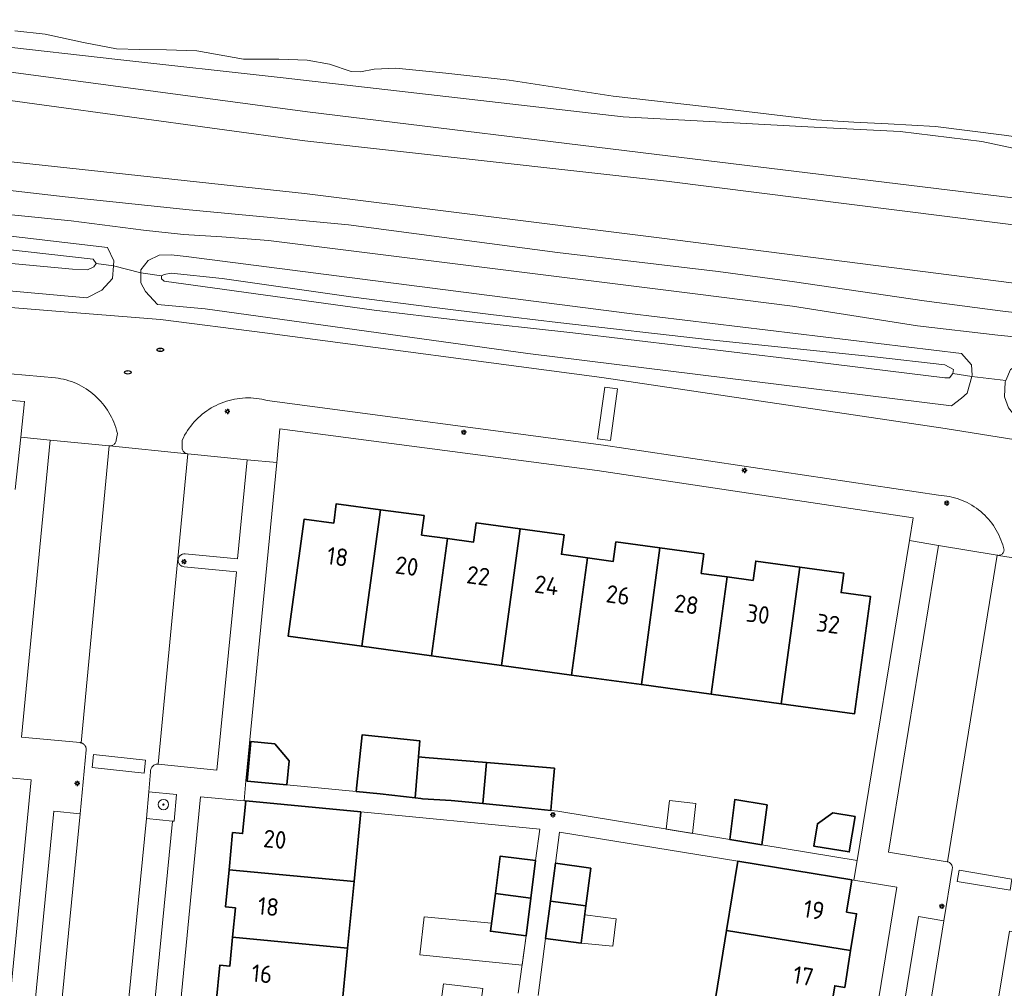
# Model space of a CAD drawing. Header units: metres. Extents: x 152610 to 160096, y 456114 to 462495.
# Tile 837 of 938: x 157642 to 157717, y 462004 to 462078. Entities that reach past the tile are written whole.
import ezdxf
from ezdxf.enums import TextEntityAlignment as Align

# ---------------------------------------------------------------- set-up
doc = ezdxf.new("R2010")
doc.units = ezdxf.units.M
doc.header["$LTSCALE"] = 0.5
doc.layers.get('0').update_dxf_attribs({"linetype": 'CONTINUOUS'})
for name, color, linetype, lineweight in [('B-PV-GR-BEPLANTING_CULTUUR_BOSPLANTSOEN-GV', 251, 'CONTINUOUS', 18), ('B-PV-GR-BEPLANTING_CULTUUR_ROOS-GV', 251, 'CONTINUOUS', 18), ('B-PV-GR-BOOM-S', 251, 'CONTINUOUS', 25), ('B-PV-GW-TALUD_KRUIN-G', 251, 'CONTINUOUS', 18), ('B-PV-IE-MEUBILAIR-S', 251, 'CONTINUOUS', 25), ('B-PV-OG-BEBOUWING-GV', 6, 'CONTINUOUS', 35), ('B-PV-OG-BEBOUWING-T18', 1, 'CONTINUOUS', 18), ('B-PV-OG-BEBOUWING_OVERBOUWING-GV', 251, 'CONTINUOUS', 18), ('B-PV-OG-BEBOUWING_SCHUUR-GV', 251, 'CONTINUOUS', 18), ('B-PV-OG-TERREIN_BEGROEID-GV', 251, 'CONTINUOUS', 18), ('B-PV-OG-TERREIN_OEVER-GV', 251, 'CONTINUOUS', 18), ('B-PV-OG-WATER_SLOOT-GV', 251, 'CONTINUOUS', 18), ('B-PV-VH-ONVERHARD_ZAND-GV', 251, 'CONTINUOUS', 18), ('B-PV-VH-OPENVERHARDING_BETONSTRAATSTEEN-GV', 251, 'CONTINUOUS', 18), ('B-PV-VH-OPENVERHARDING_TEGEL-GV', 251, 'CONTINUOUS', 18)]:
    doc.layers.add(name, color=color, linetype=linetype, lineweight=lineweight)
doc.styles.add('NLCS-ISO', font='NLCS-ISO.ttf')
doc.styles.add('NLCS-ISO-M750-T18', font='NLCS-ISO.ttf', dxfattribs={"height": 1.35})

# ---------------------------------------------------------------- blocks, each defined once
blk = doc.blocks.new('SIE-MEUBILAIR_PAAL_LICHTMAST-SO')
for points in [[(-0.62, 0), (-1, 0)], [(-0.71, 0.71), (-0.44, 0.44)], [(0, 1), (0, 0.62)], [(0.44, 0.44), (0.71, 0.71)], [(1, 0), (0.62, 0)], [(-0.71, -0.71), (-0.44, -0.44)], [(0, -0.62), (0, -1)], [(0.44, -0.44), (0.71, -0.71)]]:
    blk.add_lwpolyline(points)
blk.add_circle((0, 0), 0.5)
blk = doc.blocks.new('SIE-MEUBILAIR_PUT_RIOOLPUT-SO')
blk.add_ellipse((0, 0), major_axis=(1.25, 0), ratio=0.54)
at = {"style": 'NLCS-ISO'}
blk.add_text('ri', height=0.75, dxfattribs=at).set_placement((-0.04, 0.07), align=Align.MIDDLE_CENTER)
blk = doc.blocks.new('SGR-BOOM_GBKN-SO')
at = {"linetype": 'ByBlock', "lineweight": 18}
h = blk.add_hatch(color=0, dxfattribs=at)
h.dxf.hatch_style = 1
edge = h.paths.add_edge_path()
edge.add_arc((0, 0), 0.25, 0, 360)
at = {"color": 0, "linetype": 'ByBlock', "lineweight": 18}
for radius in [2, 0.25]:
    blk.add_circle((0, 0), radius, dxfattribs=at)
at = {"color": 0, "linetype": 'ByBlock', "lineweight": 18, "style": 'NLCS-ISO'}
blk.add_attdef('SOORT', (2.5, 0), '', height=1.5, dxfattribs=at)

msp = doc.modelspace()

# ---------------------------------------------------------------- linework, layer by layer
at = {"layer": 'B-PV-GR-BEPLANTING_CULTUUR_BOSPLANTSOEN-GV', "flags": 128}
for points in [[(157802.03, 462054.514), (157772.05, 462058.213), (157748.506, 462060.805), (157719.975, 462064.113), (157691.688, 462067.565), (157664.105, 462070.93), (157637.205, 462074.526)], [(157801.948, 462052.674), (157771.652, 462056.352), (157748.495, 462058.841), (157719.938, 462062.054), (157691.58, 462065.626), (157663.919, 462068.702), (157637.045, 462072.394)], [(157637.045, 462072.394), (157663.919, 462068.702), (157691.58, 462065.626), (157719.938, 462062.054), (157748.495, 462058.841), (157771.652, 462056.352), (157801.948, 462052.674)], [(157636.693, 462067.624), (157663.871, 462064.678), (157691.235, 462061.267), (157719.179, 462057.702), (157747.878, 462054.244), (157771.326, 462051.678), (157801.365, 462048.585)]]:
    msp.add_lwpolyline(points, dxfattribs=at)
at = {"layer": 'B-PV-GR-BEPLANTING_CULTUUR_ROOS-GV', "flags": 128}
msp.add_lwpolyline([(157654.091, 462018.702), (157651.963, 462018.893), (157651.785, 462016.849), (157653.786, 462016.653), (157653.921, 462016.658)], close=True, dxfattribs=at)
at = {"layer": 'B-PV-GW-TALUD_KRUIN-G', "flags": 128}
msp.add_lwpolyline([(157525.156, 462076.889), (157525.281, 462076.895), (157540.634, 462077.67), (157554.38, 462077.81), (157564.164, 462077.978), (157582.314, 462077.663), (157608.173, 462075.589), (157637.045, 462072.394), (157663.919, 462068.702), (157691.58, 462065.626), (157719.938, 462062.054), (157748.495, 462058.841), (157771.652, 462056.352), (157801.948, 462052.674), (157823.965, 462050.18), (157843.726, 462047.776), (157863.911, 462044.635), (157885.438, 462039.169), (157902.079, 462033.254), (157919.67, 462026.256), (157932.301, 462020.071), (157944.55, 462012.849), (157951.919, 462008.284), (157958.708, 462003.874)], dxfattribs=at)
at = {"layer": 'B-PV-OG-BEBOUWING-GV', "flags": 128}
for points in [[(157669.686, 462040.486), (157666.318, 462040.944), (157666.116, 462039.455), (157663.853, 462039.759), (157662.641, 462030.8), (157668.264, 462030.03)], [(157673.049, 462040.028), (157669.686, 462040.486), (157668.264, 462030.03), (157673.61, 462029.298), (157674.827, 462038.268), (157672.846, 462038.541)], [(157680.383, 462039.021), (157677.014, 462039.477), (157676.81, 462037.994), (157674.827, 462038.268), (157673.61, 462029.298), (157678.956, 462028.566)], [(157683.745, 462038.565), (157680.383, 462039.021), (157678.956, 462028.566), (157684.311, 462027.833), (157685.524, 462036.804), (157683.544, 462037.078)], [(157691.078, 462037.554), (157687.71, 462038.013), (157687.506, 462036.53), (157685.524, 462036.804), (157684.311, 462027.833), (157689.657, 462027.102)], [(157694.44, 462037.096), (157691.078, 462037.554), (157689.657, 462027.102), (157695.003, 462026.37), (157696.22, 462035.339), (157694.238, 462035.61)], [(157701.784, 462036.093), (157698.415, 462036.552), (157698.211, 462035.067), (157696.22, 462035.339), (157695.003, 462026.37), (157700.349, 462025.638)], [(157705.145, 462035.635), (157701.784, 462036.093), (157700.349, 462025.638), (157705.972, 462024.868), (157707.201, 462033.832), (157704.942, 462034.144)], [(157667.834, 462018.919), (157669.665, 462018.744), (157672.362, 462018.426), (157672.616, 462021.567), (157672.693, 462022.519), (157672.715, 462022.787), (157668.293, 462023.256)], [(157661.615, 462022.569), (157659.785, 462022.746), (157659.493, 462019.72), (157662.519, 462019.428), (157662.697, 462021.272)], [(157672.796, 462018.375), (157672.902, 462018.368), (157675.115, 462018.222), (157677.53, 462017.991), (157677.8, 462021.147), (157673.116, 462021.527), (157672.616, 462021.567), (157672.362, 462018.426)], [(157679.813, 462017.772), (157682.727, 462017.478), (157682.884, 462019.3), (157683.004, 462020.701), (157677.8, 462021.147), (157677.53, 462017.991)], [(157699.286, 462017.898), (157696.807, 462018.308), (157696.428, 462015.245), (157698.867, 462014.842)], [(157668.192, 462017.36), (157659.387, 462018.203), (157659.146, 462015.705), (157658.38, 462015.779), (157658.109, 462012.937), (157667.677, 462012.024)], [(157706.014, 462017.017), (157704.297, 462017.298), (157703.125, 462016.456), (157702.844, 462014.739), (157705.568, 462014.293)], [(157681.565, 462013.63), (157678.858, 462013.985), (157678.484, 462011.105), (157681.198, 462010.752)], [(157685.796, 462013.062), (157683.08, 462013.428), (157682.703, 462010.541), (157685.419, 462010.185)], [(157705.766, 462012.163), (157697.044, 462013.592), (157696.176, 462008.279), (157705.671, 462006.749), (157706.125, 462009.567), (157705.363, 462009.693)], [(157667.677, 462012.024), (157658.109, 462012.937), (157657.838, 462010.094), (157658.603, 462010.019), (157658.386, 462007.786), (157667.185, 462006.931)], [(157681.198, 462010.752), (157678.484, 462011.105), (157678.11, 462008.224), (157680.83, 462007.868)], [(157685.419, 462010.185), (157682.703, 462010.541), (157682.328, 462007.663), (157685.042, 462007.307)], [(157667.185, 462006.931), (157658.386, 462007.786), (157658.169, 462005.554), (157657.403, 462005.627), (157657.131, 462002.789), (157666.697, 462001.874)], [(157705.671, 462006.749), (157696.176, 462008.279), (157695.354, 462003.244), (157704.101, 462001.835), (157704.458, 462004.054), (157705.217, 462003.932)]]:
    msp.add_lwpolyline(points, close=True, dxfattribs=at)
at = {"layer": 'B-PV-OG-BEBOUWING_OVERBOUWING-GV', "flags": 128}
for points in [[(157678.19, 462008.839), (157673.03, 462009.335), (157672.699, 462006.434), (157680.528, 462005.633), (157680.83, 462007.868), (157678.11, 462008.224)], [(157687.739, 462009.169), (157685.326, 462009.472), (157685.042, 462007.307), (157687.486, 462007.082)], [(157677.524, 462003.851), (157674.509, 462004.202), (157674.13, 462001.325), (157677.151, 462000.973)]]:
    msp.add_lwpolyline(points, close=True, dxfattribs=at)
at = {"layer": 'B-PV-OG-BEBOUWING_SCHUUR-GV', "flags": 128}
msp.add_lwpolyline([(157693.829, 462018.006), (157691.805, 462018.237), (157691.556, 462016.051), (157693.568, 462015.718)], close=True, dxfattribs=at)
at = {"layer": 'B-PV-OG-TERREIN_BEGROEID-GV', "flags": 128}
for points in [[(157777.696, 462061.286), (157762.301, 462062.903), (157755.086, 462063.5), (157751.579, 462064.024), (157746.966, 462064.753), (157742.319, 462065.15), (157737.604, 462065.403), (157733.999, 462066.216), (157730.419, 462066.797), (157724.644, 462067.575), (157721.69, 462067.502), (157718.958, 462067.979), (157715.707, 462068.646), (157709.471, 462069.422), (157703.347, 462069.732), (157688.276, 462070.556), (157662.245, 462073.533), (157649.371, 462074.95), (157631.334, 462077.001)], [(157637.205, 462074.526), (157664.105, 462070.93), (157691.688, 462067.565), (157719.975, 462064.113), (157748.506, 462060.805), (157772.05, 462058.213), (157802.03, 462054.514)], [(157801.365, 462048.585), (157771.326, 462051.678), (157747.878, 462054.244), (157719.179, 462057.702), (157691.235, 462061.267), (157663.871, 462064.678), (157636.693, 462067.624)], [(157634.263, 462065.724), (157645.571, 462064.419), (157655.05, 462063.434), (157667.261, 462062.282), (157683.244, 462060.166), (157695.543, 462058.701), (157701.362, 462057.924), (157711.29, 462056.469), (157717.116, 462055.709), (157731.887, 462053.932), (157744.243, 462052.312), (157755.918, 462050.927), (157764.926, 462049.899), (157771.648, 462049.374), (157782.094, 462048.971)], [(157782.048, 462047.095), (157771.572, 462047.499), (157764.895, 462047.776), (157756.058, 462048.751), (157743.972, 462050.455), (157731.351, 462052.185), (157723.201, 462053.198), (157716.928, 462053.841), (157710.774, 462054.559), (157701.22, 462056.06), (157693.965, 462056.984), (157661.125, 462061.094), (157657.564, 462061.357), (157654.619, 462061.554), (157651.555, 462061.877), (157646.019, 462062.597), (157633.332, 462063.865)], [(157626.37, 462063.171), (157648.822, 462060.557), (157649.282, 462059.523), (157649.256, 462059.135), (157651.363, 462058.603), (157651.364, 462058.831), (157651.918, 462059.542), (157652.756, 462059.968), (157653.671, 462059.993), (157654.837, 462059.857), (157688.751, 462055.486), (157714.154, 462052.444), (157714.918, 462051.57), (157714.969, 462050.768), (157714.939, 462050.664), (157717.538, 462050.358), (157717.894, 462051.209), (157718.678, 462051.67), (157719.572, 462051.795), (157728.186, 462050.764), (157759.76, 462046.588), (157793.442, 462044.029)], [(157780.104, 462040.252), (157758.446, 462041.357), (157718.153, 462047.771), (157717.745, 462048.27), (157717.444, 462049.108), (157717.5, 462050.266), (157717.538, 462050.358), (157714.939, 462050.664), (157714.575, 462049.398), (157714.146, 462049.007), (157713.395, 462048.421), (157680.977, 462052.43), (157656.293, 462055.857), (157652.623, 462056.192), (157651.717, 462057.192), (157651.362, 462057.851), (157651.363, 462058.603), (157649.256, 462059.135), (157649.19, 462058.17), (157648.387, 462057.281), (157647.236, 462056.684), (157634.178, 462057.877)], [(157630.416, 462056.846), (157644.86, 462055.673), (157652.868, 462055.029), (157660.836, 462054.008), (157686.621, 462050.603), (157712.896, 462046.709), (157731.187, 462043.77), (157773.162, 462035.232), (157773.374, 462034.048), (157773.844, 462034.121), (157780.77, 462035.204)]]:
    msp.add_lwpolyline(points, dxfattribs=at)
at = {"layer": 'B-PV-OG-TERREIN_OEVER-GV', "flags": 128}
for points in [[(157723.718, 462068.254), (157717.412, 462069.145), (157712.168, 462069.81), (157708.538, 462070.003), (157705.926, 462070.148), (157703.048, 462070.315), (157694.485, 462071.327), (157687.492, 462072.133), (157679.534, 462073.361), (157674.691, 462073.888), (157670.863, 462074.271), (157669.224, 462074.203), (157668.173, 462073.991), (157667.46, 462074.011), (157665.787, 462074.584), (157664.096, 462074.873), (157661.924, 462074.949), (157659.216, 462074.955), (157655.638, 462075.603), (157653.323, 462075.68), (157651.257, 462075.702), (157649.494, 462075.741), (157646.966, 462076.245), (157644.047, 462076.875), (157641.714, 462077.129)], [(157631.334, 462077.001), (157649.371, 462074.95), (157662.245, 462073.533), (157688.276, 462070.556), (157703.347, 462069.732), (157709.471, 462069.422), (157715.707, 462068.646), (157718.958, 462067.979), (157721.69, 462067.502), (157724.644, 462067.575), (157730.419, 462066.797), (157733.999, 462066.216), (157737.604, 462065.403), (157742.319, 462065.15), (157746.966, 462064.753), (157751.579, 462064.024), (157755.086, 462063.5), (157762.301, 462062.903), (157777.696, 462061.286)], [(157639.085, 462060.627), (157647.703, 462059.646), (157647.933, 462059.325), (157649.256, 462059.135), (157649.282, 462059.523), (157648.822, 462060.557), (157626.37, 462063.171)], [(157634.178, 462057.877), (157647.236, 462056.684), (157648.387, 462057.281), (157649.19, 462058.17), (157649.256, 462059.135), (157647.933, 462059.325), (157647.773, 462059.076), (157647.291, 462058.828), (157646.134, 462058.884), (157632.387, 462060.16)]]:
    msp.add_lwpolyline(points, dxfattribs=at)
for points in [[(157654.837, 462059.857), (157653.671, 462059.993), (157652.756, 462059.968), (157651.918, 462059.542), (157651.364, 462058.831), (157651.363, 462058.603), (157652.953, 462058.386), (157653.15, 462058.492), (157653.684, 462058.58), (157657.584, 462058.18), (157667.429, 462056.77), (157673.821, 462055.955), (157678.148, 462055.411), (157683.276, 462054.812), (157694.92, 462053.487), (157707.491, 462052.178), (157712.886, 462051.56), (157713.527, 462051.221), (157713.497, 462050.918), (157713.492, 462050.911), (157714.939, 462050.664), (157714.969, 462050.768), (157714.918, 462051.57), (157714.154, 462052.444), (157688.751, 462055.486)], [(157652.953, 462058.386), (157651.363, 462058.603), (157651.362, 462057.851), (157651.717, 462057.192), (157652.623, 462056.192), (157656.293, 462055.857), (157680.977, 462052.43), (157713.395, 462048.421), (157714.146, 462049.007), (157714.575, 462049.398), (157714.939, 462050.664), (157713.492, 462050.911), (157713.229, 462050.58), (157712.873, 462050.581), (157701.442, 462051.977), (157684.421, 462054.008), (157675.607, 462054.989), (157669.215, 462055.751), (157653.148, 462057.976), (157652.953, 462058.137)]]:
    msp.add_lwpolyline(points, close=True, dxfattribs=at)
at = {"layer": 'B-PV-OG-WATER_SLOOT-GV', "flags": 128}
msp.add_lwpolyline([(157641.714, 462077.129), (157644.047, 462076.875), (157646.966, 462076.245), (157649.494, 462075.741), (157651.257, 462075.702), (157653.323, 462075.68), (157655.638, 462075.603), (157659.216, 462074.955), (157661.924, 462074.949), (157664.096, 462074.873), (157665.787, 462074.584), (157667.46, 462074.011), (157668.173, 462073.991), (157669.224, 462074.203), (157670.863, 462074.271), (157674.691, 462073.888), (157679.534, 462073.361), (157687.492, 462072.133), (157694.485, 462071.327), (157703.048, 462070.315), (157705.926, 462070.148), (157708.538, 462070.003), (157712.168, 462069.81), (157717.412, 462069.145), (157723.718, 462068.254)], dxfattribs=at)
for points in [[(157601.673, 462063.681), (157595.779, 462063.854), (157595.497, 462063.499), (157595.496, 462063.036), (157595.869, 462062.679), (157600.207, 462062.474), (157613.986, 462061.66), (157622.245, 462061.037), (157632.387, 462060.16), (157646.134, 462058.884), (157647.291, 462058.828), (157647.773, 462059.076), (157647.933, 462059.325), (157647.703, 462059.646), (157639.085, 462060.627), (157628.651, 462061.753), (157620.905, 462062.5), (157611.45, 462063.233)], [(157657.584, 462058.18), (157653.684, 462058.58), (157653.15, 462058.492), (157652.953, 462058.386), (157652.953, 462058.137), (157653.148, 462057.976), (157669.215, 462055.751), (157675.607, 462054.989), (157684.421, 462054.008), (157701.442, 462051.977), (157712.873, 462050.581), (157713.229, 462050.58), (157713.492, 462050.911), (157713.497, 462050.918), (157713.527, 462051.221), (157712.886, 462051.56), (157707.491, 462052.178), (157694.92, 462053.487), (157683.276, 462054.812), (157678.148, 462055.411), (157673.821, 462055.955), (157667.429, 462056.77)]]:
    msp.add_lwpolyline(points, close=True, dxfattribs=at)
at = {"layer": 'B-PV-VH-ONVERHARD_ZAND-GV', "flags": 128}
for points in [[(157782.094, 462048.971), (157771.648, 462049.374), (157764.926, 462049.899), (157755.918, 462050.927), (157744.243, 462052.312), (157731.887, 462053.932), (157717.116, 462055.709), (157711.29, 462056.469), (157701.362, 462057.924), (157695.543, 462058.701), (157683.244, 462060.166), (157667.261, 462062.282), (157655.05, 462063.434), (157645.571, 462064.419), (157634.263, 462065.724)], [(157633.332, 462063.865), (157646.019, 462062.597), (157651.555, 462061.877), (157654.619, 462061.554), (157657.564, 462061.357), (157661.125, 462061.094), (157693.965, 462056.984), (157701.22, 462056.06), (157710.774, 462054.559), (157716.928, 462053.841), (157723.201, 462053.198), (157731.351, 462052.185), (157743.972, 462050.455), (157756.058, 462048.751), (157764.895, 462047.776), (157771.572, 462047.499), (157782.048, 462047.095)]]:
    msp.add_lwpolyline(points, dxfattribs=at)
at = {"layer": 'B-PV-VH-OPENVERHARDING_BETONSTRAATSTEEN-GV', "flags": 128}
for points in [[(157731.187, 462043.77), (157712.896, 462046.709), (157686.621, 462050.603), (157660.836, 462054.008), (157652.868, 462055.029), (157644.86, 462055.673), (157630.416, 462056.846)], [(157641.379, 462050.868), (157644.828, 462050.574), (157645.036, 462050.545), (157645.243, 462050.509), (157645.449, 462050.465), (157645.652, 462050.413), (157645.854, 462050.353), (157646.053, 462050.286), (157646.249, 462050.211), (157646.443, 462050.128), (157646.633, 462050.039), (157646.82, 462049.942), (157647.003, 462049.838), (157647.181, 462049.727), (157647.356, 462049.61), (157647.525, 462049.486), (157647.69, 462049.356), (157647.85, 462049.219), (157648.005, 462049.076), (157648.154, 462048.928), (157648.297, 462048.774), (157648.434, 462048.615), (157648.565, 462048.451), (157648.69, 462048.282), (157648.808, 462048.108), (157648.92, 462047.93), (157649.025, 462047.747), (157649.122, 462047.561), (157649.213, 462047.372), (157649.296, 462047.179), (157649.372, 462046.983), (157649.44, 462046.784), (157649.501, 462046.582), (157649.554, 462046.379), (157649.571, 462046.306), (157649.481, 462045.809), (157649.471, 462045.747), (157649.453, 462045.687), (157649.427, 462045.629), (157649.394, 462045.576), (157649.355, 462045.526), (157649.31, 462045.483), (157649.26, 462045.445), (157649.205, 462045.414), (157649.147, 462045.39), (157649.086, 462045.374), (157649.024, 462045.365), (157648.961, 462045.365), (157654.906, 462044.766), (157654.846, 462044.782), (157654.788, 462044.806), (157654.734, 462044.837), (157654.685, 462044.874), (157654.64, 462044.918), (157654.602, 462044.966), (157654.569, 462045.02), (157654.545, 462045.077), (157654.527, 462045.137), (157654.517, 462045.198), (157654.516, 462045.26), (157654.518, 462045.291), (157654.522, 462045.804), (157654.614, 462045.994), (157654.713, 462046.18), (157654.819, 462046.362), (157654.932, 462046.541), (157655.052, 462046.714), (157655.178, 462046.883), (157655.31, 462047.048), (157655.449, 462047.207), (157655.593, 462047.36), (157655.744, 462047.508), (157655.899, 462047.651), (157656.06, 462047.787), (157656.226, 462047.917), (157656.397, 462048.041), (157656.573, 462048.158), (157656.752, 462048.269), (157656.936, 462048.372), (157657.124, 462048.468), (157657.315, 462048.558), (157657.509, 462048.64), (157657.707, 462048.714), (157657.907, 462048.781), (157658.109, 462048.841), (157658.313, 462048.892), (157658.52, 462048.936), (157658.728, 462048.972), (157658.937, 462049), (157659.147, 462049.021), (157659.357, 462049.033), (157659.568, 462049.037), (157659.779, 462049.033), (157659.99, 462049.021), (157660.2, 462049.001), (157660.409, 462048.974), (157660.617, 462048.938), (157660.823, 462048.895), (157661.028, 462048.843), (157661.033, 462048.842), (157686.771, 462045.426), (157712.401, 462041.59), (157712.608, 462041.578), (157712.813, 462041.557), (157713.019, 462041.529), (157713.222, 462041.492), (157713.424, 462041.448), (157713.625, 462041.396), (157713.823, 462041.337), (157714.019, 462041.269), (157714.212, 462041.195), (157714.401, 462041.113), (157714.588, 462041.023), (157714.771, 462040.927), (157714.95, 462040.823), (157715.125, 462040.712), (157715.296, 462040.595), (157715.462, 462040.472), (157715.623, 462040.342), (157715.779, 462040.206), (157715.929, 462040.064), (157716.074, 462039.916), (157716.213, 462039.763), (157716.347, 462039.604), (157716.473, 462039.441), (157716.594, 462039.273), (157716.708, 462039.1), (157716.815, 462038.923), (157716.915, 462038.742), (157717.008, 462038.557), (157717.094, 462038.369), (157717.172, 462038.177), (157717.244, 462037.983), (157717.307, 462037.786), (157717.363, 462037.587), (157717.409, 462037.395), (157717.402, 462037.337), (157717.387, 462037.28), (157717.364, 462037.226), (157717.334, 462037.176), (157717.298, 462037.13), (157717.255, 462037.089), (157717.208, 462037.055), (157717.156, 462037.027), (157717.102, 462037.007), (157717.044, 462036.994), (157716.986, 462036.989), (157722.793, 462036.05)], [(157650.124, 462000), (157651.785, 462016.849), (157651.963, 462018.893), (157652.096, 462020.415), (157652.095, 462020.482), (157652.103, 462020.549), (157652.118, 462020.614), (157652.141, 462020.678), (157652.172, 462020.738), (157652.209, 462020.793), (157652.253, 462020.845), (157652.302, 462020.89), (157652.357, 462020.929), (157652.415, 462020.962), (157652.478, 462020.988), (157652.542, 462021.006), (157652.609, 462021.016), (157652.676, 462021.018), (157652.691, 462021.017), (157654.968, 462044.758), (157654.906, 462044.766), (157648.961, 462045.365), (157648.928, 462045.368), (157646.783, 462022.647), (157646.792, 462022.645), (157646.8, 462022.643), (157646.809, 462022.64), (157646.818, 462022.637), (157646.826, 462022.635), (157646.835, 462022.632), (157646.843, 462022.629), (157646.851, 462022.626), (157646.86, 462022.622), (157646.868, 462022.619), (157646.876, 462022.615), (157646.884, 462022.611), (157646.892, 462022.607), (157646.9, 462022.603), (157646.908, 462022.599), (157646.916, 462022.595), (157646.924, 462022.59), (157646.932, 462022.586), (157646.939, 462022.581), (157646.947, 462022.576), (157646.954, 462022.571), (157646.962, 462022.566), (157646.969, 462022.561), (157646.976, 462022.555), (157646.983, 462022.55), (157646.99, 462022.544), (157646.997, 462022.538), (157647.004, 462022.532), (157647.01, 462022.527), (157647.017, 462022.521), (157647.023, 462022.514), (157647.03, 462022.508), (157647.036, 462022.501), (157647.042, 462022.495), (157647.048, 462022.488), (157647.054, 462022.482), (157647.06, 462022.475), (157647.065, 462022.468), (157647.071, 462022.461), (157647.076, 462022.454), (157647.079, 462022.45), (157647.082, 462022.446), (157647.087, 462022.439), (157647.092, 462022.432), (157647.097, 462022.424), (157647.102, 462022.416), (157647.106, 462022.409), (157647.111, 462022.401), (157647.115, 462022.393), (157647.119, 462022.385), (157647.124, 462022.377), (157647.127, 462022.369), (157647.131, 462022.361), (157647.135, 462022.353), (157647.139, 462022.345), (157647.142, 462022.337), (157647.145, 462022.328), (157647.148, 462022.32), (157647.151, 462022.311), (157647.154, 462022.303), (157647.157, 462022.294), (157647.159, 462022.286), (157647.161, 462022.277), (157647.164, 462022.268), (157647.166, 462022.26), (157647.168, 462022.251), (157647.169, 462022.242), (157647.171, 462022.233), (157647.172, 462022.224), (157647.174, 462022.215), (157647.175, 462022.207), (157647.176, 462022.198), (157647.177, 462022.189), (157647.177, 462022.18), (157647.178, 462022.171), (157647.178, 462022.162), (157647.178, 462022.153), (157647.178, 462022.144), (157647.178, 462022.135), (157647.178, 462022.126), (157647.178, 462022.117), (157647.177, 462022.108), (157646.712, 462017.216), (157645.034, 462000)], [(157722.793, 462036.05), (157716.986, 462036.989), (157716.927, 462036.993), (157716.869, 462037.004), (157713.068, 462013.547), (157713.128, 462013.531), (157713.185, 462013.508), (157713.238, 462013.478), (157713.288, 462013.441), (157713.332, 462013.398), (157713.37, 462013.349), (157713.401, 462013.296), (157713.426, 462013.24), (157713.443, 462013.181), (157713.452, 462013.12), (157713.453, 462013.058), (157713.446, 462012.997), (157713.435, 462012.95), (157712.812, 462009.018), (157709.914, 461991.198)], [(157716.47, 462000), (157717.823, 462008.236)]]:
    msp.add_lwpolyline(points, dxfattribs=at)
for points in [[(157687.84, 462049.73), (157686.85, 462049.869), (157686.296, 462045.907), (157687.286, 462045.769)], [(157686.296, 462045.907), (157686.85, 462049.869), (157687.84, 462049.73), (157687.286, 462045.769)], [(157648.928, 462045.368), (157644.421, 462045.813), (157642.227, 462023.077), (157646.707, 462022.659), (157646.745, 462022.654), (157646.783, 462022.647)], [(157659.499, 462044.308), (157654.968, 462044.758), (157652.691, 462021.017), (157657.178, 462020.555), (157658.667, 462035.737), (157654.664, 462036.125), (157654.602, 462036.134), (157654.542, 462036.151), (157654.484, 462036.176), (157654.43, 462036.208), (157654.38, 462036.246), (157654.336, 462036.29), (157654.297, 462036.34), (157654.266, 462036.394), (157654.241, 462036.452), (157654.224, 462036.512), (157654.215, 462036.574), (157654.213, 462036.637), (157654.22, 462036.699), (157654.234, 462036.76), (157654.257, 462036.819), (157654.286, 462036.875), (157654.323, 462036.926), (157654.365, 462036.972), (157654.413, 462037.012), (157654.466, 462037.046), (157654.522, 462037.073), (157654.582, 462037.093), (157654.644, 462037.105), (157654.706, 462037.109), (157654.756, 462037.106), (157658.753, 462036.729)], [(157716.869, 462037.004), (157712.395, 462037.757), (157708.572, 462014.29), (157713.06, 462013.549), (157713.068, 462013.547)], [(157647.634, 462020.764), (157647.745, 462021.756), (157651.72, 462021.315), (157651.61, 462020.321)], [(157651.72, 462021.315), (157647.745, 462021.756), (157647.634, 462020.764), (157651.61, 462020.321)], [(157646.712, 462017.216), (157644.707, 462017.412), (157642.999, 462000), (157642.949, 461999.493), (157644.964, 461999.28), (157645.034, 462000)], [(157653.786, 462016.653), (157651.785, 462016.849), (157650.124, 462000), (157650.018, 461998.923), (157652.029, 461998.74), (157652.153, 462000)], [(157713.824, 462012.039), (157713.969, 462012.903), (157718.01, 462012.226), (157717.866, 462011.363)], [(157718.01, 462012.226), (157713.969, 462012.903), (157713.824, 462012.039), (157717.866, 462011.363)], [(157712.812, 462009.018), (157710.872, 462009.351), (157709.326, 462000), (157707.926, 461991.528), (157709.914, 461991.198)], [(157719.828, 462007.93), (157717.823, 462008.236), (157716.47, 462000), (157714.897, 461990.429), (157716.887, 461990.097), (157718.52, 462000)]]:
    msp.add_lwpolyline(points, close=True, dxfattribs=at)
at = {"layer": 'B-PV-VH-OPENVERHARDING_TEGEL-GV', "flags": 128}
for points in [[(157623.351, 462050.21), (157642.447, 462048.76), (157642.184, 462046.041), (157644.421, 462045.813), (157648.928, 462045.368), (157648.961, 462045.365), (157649.024, 462045.365), (157649.086, 462045.374), (157649.147, 462045.39), (157649.205, 462045.414), (157649.26, 462045.445), (157649.31, 462045.483), (157649.355, 462045.526), (157649.394, 462045.576), (157649.427, 462045.629), (157649.453, 462045.687), (157649.471, 462045.747), (157649.481, 462045.809), (157649.571, 462046.306), (157649.554, 462046.379), (157649.501, 462046.582), (157649.44, 462046.784), (157649.372, 462046.983), (157649.296, 462047.179), (157649.213, 462047.372), (157649.122, 462047.561), (157649.025, 462047.747), (157648.92, 462047.93), (157648.808, 462048.108), (157648.69, 462048.282), (157648.565, 462048.451), (157648.434, 462048.615), (157648.297, 462048.774), (157648.154, 462048.928), (157648.005, 462049.076), (157647.85, 462049.219), (157647.69, 462049.356), (157647.525, 462049.486), (157647.356, 462049.61), (157647.181, 462049.727), (157647.003, 462049.838), (157646.82, 462049.942), (157646.633, 462050.039), (157646.443, 462050.128), (157646.249, 462050.211), (157646.053, 462050.286), (157645.854, 462050.353), (157645.652, 462050.413), (157645.449, 462050.465), (157645.243, 462050.509), (157645.036, 462050.545), (157644.828, 462050.574), (157641.379, 462050.868)], [(157642.999, 462000), (157644.707, 462017.412), (157646.712, 462017.216), (157647.177, 462022.108), (157647.178, 462022.117), (157647.178, 462022.126), (157647.178, 462022.135), (157647.178, 462022.144), (157647.178, 462022.153), (157647.178, 462022.162), (157647.178, 462022.171), (157647.177, 462022.18), (157647.177, 462022.189), (157647.176, 462022.198), (157647.175, 462022.207), (157647.174, 462022.215), (157647.172, 462022.224), (157647.171, 462022.233), (157647.169, 462022.242), (157647.168, 462022.251), (157647.166, 462022.26), (157647.164, 462022.268), (157647.161, 462022.277), (157647.159, 462022.286), (157647.157, 462022.294), (157647.154, 462022.303), (157647.151, 462022.311), (157647.148, 462022.32), (157647.145, 462022.328), (157647.142, 462022.337), (157647.139, 462022.345), (157647.135, 462022.353), (157647.131, 462022.361), (157647.127, 462022.369), (157647.124, 462022.377), (157647.119, 462022.385), (157647.115, 462022.393), (157647.111, 462022.401), (157647.106, 462022.409), (157647.102, 462022.416), (157647.097, 462022.424), (157647.092, 462022.432), (157647.087, 462022.439), (157647.082, 462022.446), (157647.079, 462022.45), (157647.076, 462022.454), (157647.071, 462022.461), (157647.065, 462022.468), (157647.06, 462022.475), (157647.054, 462022.482), (157647.048, 462022.488), (157647.042, 462022.495), (157647.036, 462022.501), (157647.03, 462022.508), (157647.023, 462022.514), (157647.017, 462022.521), (157647.01, 462022.527), (157647.004, 462022.532), (157646.997, 462022.538), (157646.99, 462022.544), (157646.983, 462022.55), (157646.976, 462022.555), (157646.969, 462022.561), (157646.962, 462022.566), (157646.954, 462022.571), (157646.947, 462022.576), (157646.939, 462022.581), (157646.932, 462022.586), (157646.924, 462022.59), (157646.916, 462022.595), (157646.908, 462022.599), (157646.9, 462022.603), (157646.892, 462022.607), (157646.884, 462022.611), (157646.876, 462022.615), (157646.868, 462022.619), (157646.86, 462022.622), (157646.851, 462022.626), (157646.843, 462022.629), (157646.835, 462022.632), (157646.826, 462022.635), (157646.818, 462022.637), (157646.809, 462022.64), (157646.8, 462022.643), (157646.792, 462022.645), (157646.783, 462022.647), (157646.745, 462022.654), (157646.707, 462022.659), (157642.227, 462023.077), (157644.421, 462045.813), (157642.184, 462046.041), (157641.747, 462042.021)], [(157654.139, 462000), (157655.936, 462018.525), (157659.254, 462018.215), (157659.4, 462019.729), (157661.756, 462044.09), (157659.499, 462044.308), (157658.753, 462036.729), (157654.756, 462037.106), (157654.706, 462037.109), (157654.644, 462037.105), (157654.582, 462037.093), (157654.522, 462037.073), (157654.466, 462037.046), (157654.413, 462037.012), (157654.365, 462036.972), (157654.323, 462036.926), (157654.286, 462036.875), (157654.257, 462036.819), (157654.234, 462036.76), (157654.22, 462036.699), (157654.213, 462036.637), (157654.215, 462036.574), (157654.224, 462036.512), (157654.241, 462036.452), (157654.266, 462036.394), (157654.297, 462036.34), (157654.336, 462036.29), (157654.38, 462036.246), (157654.43, 462036.208), (157654.484, 462036.176), (157654.542, 462036.151), (157654.602, 462036.134), (157654.664, 462036.125), (157658.667, 462035.737), (157657.178, 462020.555), (157652.691, 462021.017), (157652.676, 462021.018), (157652.609, 462021.016), (157652.542, 462021.006), (157652.478, 462020.988), (157652.415, 462020.962), (157652.357, 462020.929), (157652.302, 462020.89), (157652.253, 462020.845), (157652.209, 462020.793), (157652.172, 462020.738), (157652.141, 462020.678), (157652.118, 462020.614), (157652.103, 462020.549), (157652.095, 462020.482), (157652.096, 462020.415), (157651.963, 462018.893), (157654.091, 462018.702), (157653.921, 462016.658), (157653.786, 462016.653), (157652.153, 462000)], [(157709.326, 462000), (157710.872, 462009.351), (157712.812, 462009.018), (157713.435, 462012.95), (157713.446, 462012.997), (157713.453, 462013.058), (157713.452, 462013.12), (157713.443, 462013.181), (157713.426, 462013.24), (157713.401, 462013.296), (157713.37, 462013.349), (157713.332, 462013.398), (157713.288, 462013.441), (157713.238, 462013.478), (157713.185, 462013.508), (157713.128, 462013.531), (157713.068, 462013.547), (157713.06, 462013.549), (157708.572, 462014.29), (157712.395, 462037.757), (157710.164, 462038.121), (157706.165, 462013.635), (157705.92, 462012.137), (157709.215, 462011.592), (157707.315, 462000)], [(157639.636, 462020.131), (157642.963, 462019.822), (157641.05, 462000)], [(157681.769, 462003.306), (157682.328, 462007.663), (157682.703, 462010.541), (157683.08, 462013.428), (157683.402, 462015.82), (157697.044, 462013.592), (157705.766, 462012.163), (157705.92, 462012.137), (157706.165, 462013.635), (157698.867, 462014.842), (157696.428, 462015.245), (157683.269, 462017.423), (157682.727, 462017.478), (157679.813, 462017.772), (157677.53, 462017.991), (157675.115, 462018.222), (157672.902, 462018.368), (157672.796, 462018.375), (157672.362, 462018.426), (157669.665, 462018.744), (157667.834, 462018.919), (157662.519, 462019.428), (157659.493, 462019.72), (157659.4, 462019.729), (157659.254, 462018.215), (157659.387, 462018.203), (157668.192, 462017.36), (157681.881, 462016.038), (157681.565, 462013.63), (157681.198, 462010.752), (157680.83, 462007.868), (157680.239, 462003.499)]]:
    msp.add_lwpolyline(points, dxfattribs=at)
msp.add_lwpolyline([(157661.756, 462044.09), (157662.007, 462046.681), (157686.287, 462043.496), (157710.447, 462039.852), (157710.164, 462038.121), (157712.395, 462037.757), (157716.869, 462037.004), (157716.927, 462036.993), (157716.986, 462036.989), (157717.044, 462036.994), (157717.102, 462037.007), (157717.156, 462037.027), (157717.208, 462037.055), (157717.255, 462037.089), (157717.298, 462037.13), (157717.334, 462037.176), (157717.364, 462037.226), (157717.387, 462037.28), (157717.402, 462037.337), (157717.409, 462037.395), (157717.363, 462037.587), (157717.307, 462037.786), (157717.244, 462037.983), (157717.172, 462038.177), (157717.094, 462038.369), (157717.008, 462038.557), (157716.915, 462038.742), (157716.815, 462038.923), (157716.708, 462039.1), (157716.594, 462039.273), (157716.473, 462039.441), (157716.347, 462039.604), (157716.213, 462039.763), (157716.074, 462039.916), (157715.929, 462040.064), (157715.779, 462040.206), (157715.623, 462040.342), (157715.462, 462040.472), (157715.296, 462040.595), (157715.125, 462040.712), (157714.95, 462040.823), (157714.771, 462040.927), (157714.588, 462041.023), (157714.401, 462041.113), (157714.212, 462041.195), (157714.019, 462041.269), (157713.823, 462041.337), (157713.625, 462041.396), (157713.424, 462041.448), (157713.222, 462041.492), (157713.019, 462041.529), (157712.813, 462041.557), (157712.608, 462041.578), (157712.401, 462041.59), (157686.771, 462045.426), (157661.033, 462048.842), (157661.028, 462048.843), (157660.823, 462048.895), (157660.617, 462048.938), (157660.409, 462048.974), (157660.2, 462049.001), (157659.99, 462049.021), (157659.779, 462049.033), (157659.568, 462049.037), (157659.357, 462049.033), (157659.147, 462049.021), (157658.937, 462049), (157658.728, 462048.972), (157658.52, 462048.936), (157658.313, 462048.892), (157658.109, 462048.841), (157657.907, 462048.781), (157657.707, 462048.714), (157657.509, 462048.64), (157657.315, 462048.558), (157657.124, 462048.468), (157656.936, 462048.372), (157656.752, 462048.269), (157656.573, 462048.158), (157656.397, 462048.041), (157656.226, 462047.917), (157656.06, 462047.787), (157655.899, 462047.651), (157655.744, 462047.508), (157655.593, 462047.36), (157655.449, 462047.207), (157655.31, 462047.048), (157655.178, 462046.883), (157655.052, 462046.714), (157654.932, 462046.541), (157654.819, 462046.362), (157654.713, 462046.18), (157654.614, 462045.994), (157654.522, 462045.804), (157654.518, 462045.291), (157654.516, 462045.26), (157654.517, 462045.198), (157654.527, 462045.137), (157654.545, 462045.077), (157654.569, 462045.02), (157654.602, 462044.966), (157654.64, 462044.918), (157654.685, 462044.874), (157654.734, 462044.837), (157654.788, 462044.806), (157654.846, 462044.782), (157654.906, 462044.766), (157654.968, 462044.758), (157659.499, 462044.308)], close=True, dxfattribs=at)

# ---------------------------------------------------------------- block references
at = {"layer": 'B-PV-GR-BOOM-S', "xscale": 0.2, "yscale": 0.2, "zscale": 0.2}
msp.add_blockref('SGR-BOOM_GBKN-SO', (157653.086, 462017.919), dxfattribs=at)
at = {"layer": 'B-PV-IE-MEUBILAIR-S', "xscale": 0.2, "yscale": 0.2, "zscale": 0.2}
for name, p in [('SIE-MEUBILAIR_PUT_RIOOLPUT-SO', (157652.852, 462052.719)), ('SIE-MEUBILAIR_PUT_RIOOLPUT-SO', (157650.362, 462050.994)), ('SIE-MEUBILAIR_PAAL_LICHTMAST-SO', (157657.979, 462048.001)), ('SIE-MEUBILAIR_PAAL_LICHTMAST-SO', (157676.068, 462046.406)), ('SIE-MEUBILAIR_PAAL_LICHTMAST-SO', (157697.546, 462043.492)), ('SIE-MEUBILAIR_PAAL_LICHTMAST-SO', (157713.017, 462040.992)), ('SIE-MEUBILAIR_PAAL_LICHTMAST-SO', (157654.664, 462036.506)), ('SIE-MEUBILAIR_PAAL_LICHTMAST-SO', (157646.491, 462019.541)), ('SIE-MEUBILAIR_PAAL_LICHTMAST-SO', (157682.888, 462017.139)), ('SIE-MEUBILAIR_PAAL_LICHTMAST-SO', (157712.64, 462010.139))]:
    msp.add_blockref(name, p, dxfattribs=at)

# ---------------------------------------------------------------- texts
at = {"layer": 'B-PV-OG-BEBOUWING-T18', "style": 'NLCS-ISO-M750-T18'}
for s, rotation, p in [('18', 352.3, (157666.413, 462036.89)), ('20', 352.3, (157671.718, 462036.17)), ('22', 352.3, (157677.177, 462035.424)), ('24', 352.3, (157682.411, 462034.706)), ('26', 352.3, (157687.874, 462033.959)), ('28', 352.3, (157693.111, 462033.24)), ('30', 352.3, (157698.577, 462032.494)), ('32', 352.3, (157703.947, 462031.755)), ('20', 354.6, (157661.617, 462015.26)), ('18', 354.6, (157661.121, 462010.116)), ('19', 350.8, (157702.862, 462009.865)), ('16', 354.5, (157660.627, 462004.976)), ('17', 350.8, (157702.048, 462004.811))]:
    msp.add_text(s, height=1.35, rotation=rotation, dxfattribs=at).set_placement(p, align=Align.MIDDLE)

doc.saveas('drawing.dxf')
